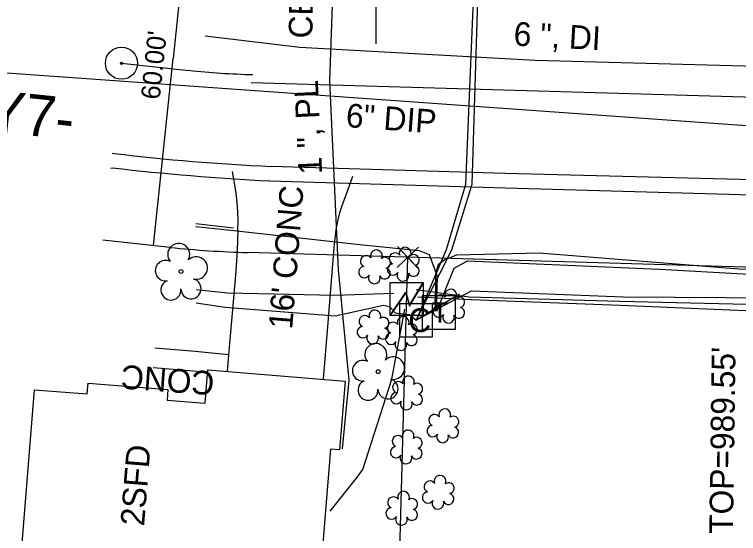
# Model space of a CAD drawing. Extents: x 1614611 to 1617571, y 898867 to 905462.
# Drawn here: x 1615688.4 to 1615810.5, y 904701.7 to 904789.2 of the extents above; entities that cross this region are included whole.
import ezdxf

# ---------------------------------------------------------------- set-up
doc = ezdxf.new("R2010")
doc.units = 0
for name, color, linetype in [('Exist Boundary Watershed Residential C 05', 7, 'Continuous'), ('Exist Building', 7, 'Continuous'), ('Exist Building Text', 7, 'Continuous'), ('Exist Horizontal Alignment Tick Label', 7, 'Continuous'), ('Exist Other Culture Area Outline', 7, 'Continuous'), ('Exist Other Culture Area Outline Text', 7, 'Continuous'), ('Exist Right of Way Width CELL', 7, 'Continuous'), ('Exist Roads EOP Other Text', 7, 'Continuous'), ('Exist Survey Centerline Point CELL', 7, 'Continuous'), ('Exist Utilities Gas UG Line SUE LOS B', 7, 'Continuous'), ('Exist Utilities Gas UG Line SUE LOS B Text', 7, 'Continuous'), ('Exist Utilities Sanitary Sewer Manhole Text', 7, 'Continuous'), ('Exist Utilities Sanitary Sewer UG Line', 7, 'Continuous'), ('Exist Utilities Sanitary Sewer UG Line Text', 7, 'Continuous'), ('Exist Utilities Telephone Pedestal CELL', 7, 'Continuous'), ('Exist Utilities Telephone UG FO SUE LOS B', 7, 'Continuous'), ('Exist Utilities TV Pedestal CELL', 7, 'Continuous'), ('Exist Utilities TV UG Cable SUE LOS B', 7, 'Continuous'), ('Exist Utilities Water UG Line SUE LOS B', 7, 'Continuous'), ('Exist Utilities Water UG Line SUE LOS B Text', 7, 'Continuous'), ('Exist Vegetation Shrub CELL', 7, 'Continuous'), ('Exist Vegetation Tree CELL', 7, 'Continuous'), ('Prop Drainage Structure Catch Basin Adjust Label', 7, 'Continuous'), ('Prop Drainage Structure Catch Basin Grate 840 03E Label', 7, 'Continuous'), ('Prop Drainage Structure Pipe Alternate 30in Label', 7, 'Continuous'), ('Prop Drainage Structure Tops and Inverts LABEL', 7, 'Continuous'), ('Prop Earthen Structure Head Ditch Label', 7, 'Continuous'), ('Prop Easement Permanent Drainage', 7, 'Continuous'), ('Prop Erosion Rip Rap Class B Label', 7, 'Continuous'), ('Raster_Level_2', 7, 'Continuous'), ('Scratch_Level_1', 7, 'Continuous'), ('Scratch_Level_9', 7, 'Continuous')]:
    doc.layers.add(name, color=color, linetype=linetype)

# ---------------------------------------------------------------- blocks, each defined once
blk = doc.blocks.new('EXIST SURVEY CENTERLINE POINT')
at = {"layer": 'Exist Survey Centerline Point CELL'}
for radius in [0.0542, 0.00375]:
    blk.add_circle((0, 0), radius, dxfattribs=at)
blk = doc.blocks.new('EXIST UTILITIES POWER TRANSFORMER')
at = {"layer": 'Prop Erosion Rip Rap Class B Label'}
blk.add_line((0, 0), (0, 0), dxfattribs=at)
blk.add_lwpolyline([(-0.0569, 0.0522), (0.0542, 0.0522), (0.0542, -0.0588), (-0.0569, -0.0588)], close=True, dxfattribs=at)
for points in [[(-0.0569, -0.0588), (-0.004, 0.0201), (0.0086, -0.0241), (0.0542, 0.0522)], [(-0.0555, -0.0588), (-0.004, 0.0159), (0.0077, -0.0278), (0.0542, 0.0491)]]:
    blk.add_lwpolyline(points, dxfattribs=at)

msp = doc.modelspace()

# ---------------------------------------------------------------- linework, layer by layer
at = {"layer": 'Exist Boundary Watershed Residential C 05'}
msp.add_line((1615704.61, 904763.28), (1615704.89, 904763.31), dxfattribs=at)
msp.add_lwpolyline([(1615731.4, 904761.11), (1615771.16, 904759.95), (1615812.74, 904758.75), (1615851.96, 904757.66), (1615856.86, 904757.44), (1615859.82, 904757.43), (1615863.93, 904757.15), (1615886.27, 904756.58), (1615927.26, 904755.39), (1615961.4, 904754.36)], dxfattribs=at)
msp.add_ellipse((1615754.61, 905198.71), major_axis=(-178.52, -400.23), ratio=0.999572, start_param=0.30597, end_param=0.366717, dxfattribs=at)
at = {"layer": 'Exist Building'}
msp.add_lwpolyline([(1615706.89, 904687.4), (1615688.76, 904688.88), (1615691.77, 904725.93), (1615700.62, 904725.21), (1615700.77, 904727.03), (1615714.25, 904725.94), (1615714.11, 904724.19), (1615720.51, 904723.67), (1615720.96, 904729.27), (1615744.14, 904727.39), (1615743.2, 904715.8), (1615741.66, 904715.92), (1615739.13, 904684.78), (1615723.6, 904686.05)], dxfattribs=at)
at = {"layer": 'Exist Other Culture Area Outline'}
for points in [[(1615724.47, 904731.8), (1615718.85, 904732.35), (1615712.05, 904732.96)], [(1615720.93, 904728.81), (1615718.54, 904729.04), (1615711.76, 904729.64)]]:
    msp.add_lwpolyline(points, dxfattribs=at)
at = {"layer": 'Exist Right of Way Width CELL'}
for p in [(1615718.09, 904809.89), (1615711.81, 904750.22)]:
    msp.add_line(p, (1615715.13, 904781.77), dxfattribs=at)
at = {"layer": 'Exist Utilities Gas UG Line SUE LOS B'}
msp.add_lwpolyline([(1615743.68, 904715.95), (1615744.82, 904727.54), (1615743.01, 904746.15), (1615741.52, 904778.01), (1615742.25, 904798.83)], dxfattribs=at)
at = {"layer": 'Exist Utilities Sanitary Sewer UG Line'}
msp.add_line((1615814.22, 904770.21), (1615678.11, 904779.9), dxfattribs=at)
at = {"layer": 'Exist Utilities Telephone Pedestal CELL'}
msp.add_line((1615759.85, 904738.96), (1615759.85, 904738.96), dxfattribs=at)
msp.add_lwpolyline([(1615757.13, 904736.13), (1615762.72, 904736.13), (1615762.72, 904741.73), (1615757.13, 904741.73), (1615757.13, 904736.13)], dxfattribs=at)
at = {"layer": 'Exist Utilities Telephone UG FO SUE LOS B'}
for points in [[(1615756.08, 904737.65), (1615762.13, 904749.49), (1615765.53, 904760.57), (1615766.49, 904791.57), (1615767.23, 904794.63), (1615768.05, 904800.13), (1615770.49, 904800.93), (1615781.57, 904806.62), (1615792.33, 904817.44), (1615798.11, 904831.7), (1615801.27, 904847.72), (1615801.63, 904861.28), (1615801.63, 904882.21), (1615801.18, 904894.42), (1615801.09, 904899.16), (1615800.7, 904916.86), (1615799.55, 904933.95), (1615797.63, 904947.66), (1615794.51, 904966.28), (1615790.38, 904995.24), (1615789.97, 904997.74)], [(1615722.91, 904822.48), (1615734.52, 904821.72), (1615754.92, 904818.25), (1615763.73, 904802.04), (1615765.19, 904794.91), (1615765.69, 904791.72), (1615764.45, 904760.51), (1615761.15, 904749.5), (1615756.08, 904737.65)], [(1615718.95, 904753.96), (1615725.28, 904753.19)], [(1615718.93, 904753.42), (1615725.35, 904752.75), (1615747.1, 904750.35), (1615756.59, 904749.41), (1615758.29, 904748.71), (1615759.67, 904745.06), (1615759.5, 904739.17)], [(1616105.61, 904520.44), (1616089.41, 904571.33), (1616075.56, 904618.34), (1616065.14, 904654.86), (1616058.98, 904690.89), (1616058.73, 904702.96), (1616058.13, 904704.65), (1616053.77, 904709.72), (1616034.83, 904719.58), (1615987.91, 904736.85), (1615961, 904742.58), (1615937.6, 904746.04), (1615910.01, 904743.11), (1615897.44, 904742.07), (1615877.15, 904742.98), (1615846.81, 904745.02), (1615810.52, 904746.22), (1615776.87, 904748.95), (1615762.91, 904748.58), (1615760.94, 904747.82), (1615759.81, 904746.98), (1615759.35, 904745.38), (1615759.33, 904739.19)], [(1615759.58, 904739.16), (1615762.51, 904746.43), (1615764.76, 904747.66), (1615797.11, 904746.27), (1615825.37, 904744.7), (1615846.62, 904744.02), (1615877.3, 904742.53), (1615897.37, 904741.83), (1615909.11, 904740.44)]]:
    msp.add_lwpolyline(points, dxfattribs=at)
at = {"layer": 'Exist Utilities TV Pedestal CELL'}
msp.add_line((1615756.08, 904737.65), (1615756.08, 904737.65), dxfattribs=at)
msp.add_lwpolyline([(1615753.31, 904734.87), (1615758.86, 904734.87), (1615758.86, 904740.42), (1615753.31, 904740.42), (1615753.31, 904734.87)], dxfattribs=at)
at = {"layer": 'Exist Utilities TV UG Cable SUE LOS B'}
for points in [[(1615763.42, 904742.01), (1615756.08, 904737.65), (1615765.43, 904742.62), (1615791.02, 904741.56), (1615825.64, 904741.34), (1615846.23, 904740.88), (1615877.21, 904742.17), (1615897.32, 904741.38), (1615903.22, 904740.06), (1615906.69, 904736.71), (1615907.81, 904736.48), (1615910.73, 904734.8), (1615959.2, 904735.84), (1615965.27, 904734.52)], [(1615719.03, 904740.56), (1615723.88, 904739.82), (1615742.43, 904738.39), (1615750.6, 904740.18), (1615751.62, 904739.95), (1615752.59, 904738.9), (1615754.92, 904738.59), (1615756.08, 904737.65)]]:
    msp.add_lwpolyline(points, dxfattribs=at)
at = {"layer": 'Exist Utilities Water UG Line SUE LOS B'}
msp.add_line((1615749.32, 904803.96), (1615749.32, 904784.2), dxfattribs=at)
msp.add_lwpolyline([(1615720.53, 904785.58), (1615736.47, 904783.64), (1615776.15, 904781.48), (1615823.86, 904780.2), (1615853.24, 904779.06), (1615883.46, 904778.57), (1615934.32, 904776.69), (1615979.52, 904772.95), (1616015.78, 904770.32), (1616029.93, 904768.85)], dxfattribs=at)
at = {"layer": 'Exist Vegetation Shrub CELL'}
for p, q in [((1615754.02, 904746.9), (1615754.02, 904746.9)), ((1615749.16, 904746.45), (1615749.16, 904746.45)), ((1615761.69, 904739.83), (1615761.69, 904739.83)), ((1615748.91, 904736.33), (1615748.91, 904736.33)), ((1615753.69, 904735.23), (1615753.69, 904735.23)), ((1615754.58, 904725.21), (1615754.58, 904725.21)), ((1615760.69, 904719.67), (1615760.69, 904719.67)), ((1615754.52, 904716.11), (1615754.52, 904716.11)), ((1615759.9, 904708.46), (1615759.9, 904708.46)), ((1615753.75, 904705.78), (1615753.75, 904705.78))]:
    msp.add_line(p, q, dxfattribs=at)
for centre, radius, start, end in [((1615749.39, 904748.49), 0.99, 334.8391, 200.4717), ((1615752.54, 904748.03), 0.968, 35.8908, 245.4216), ((1615754.25, 904748.94), 0.99, 334.8391, 200.4717), ((1615747.68, 904747.58), 0.968, 35.8908, 245.4216), ((1615750.84, 904747.32), 0.929, 284.4567, 126.0861), ((1615755.69, 904747.77), 0.929, 284.4567, 126.0861), ((1615747.36, 904745.75), 0.955, 95.1099, 327.9534), ((1615752.22, 904746.19), 0.955, 95.1099, 327.9534), ((1615755.66, 904745.97), 0.937, 204.9913, 73.4601), ((1615750.8, 904745.52), 0.937, 204.9913, 73.4601), ((1615753.89, 904745.21), 0.984, 151.2797, 21.387), ((1615749.04, 904744.77), 0.984, 151.2797, 21.387), ((1615761.92, 904741.87), 0.99, 334.8391, 200.4717), ((1615760.21, 904740.96), 0.968, 35.8908, 245.4216), ((1615763.36, 904740.7), 0.929, 284.4567, 126.0861), ((1615749.14, 904738.37), 0.99, 334.8391, 200.4717), ((1615759.89, 904739.13), 0.955, 95.1099, 327.9534), ((1615763.33, 904738.9), 0.937, 204.9913, 73.4601), ((1615747.43, 904737.45), 0.968, 35.8908, 245.4216), ((1615750.58, 904737.2), 0.929, 284.4567, 126.0861), ((1615753.92, 904737.27), 0.99, 334.8391, 200.4717), ((1615761.56, 904738.15), 0.984, 151.2797, 21.387), ((1615752.21, 904736.35), 0.968, 35.8908, 245.4216), ((1615755.36, 904736.1), 0.929, 284.4567, 126.0861), ((1615747.11, 904735.62), 0.955, 95.1099, 327.9534), ((1615750.55, 904735.4), 0.937, 204.9913, 73.4601), ((1615748.78, 904734.64), 0.984, 151.2797, 21.387), ((1615751.89, 904734.52), 0.955, 95.1099, 327.9534), ((1615755.33, 904734.3), 0.937, 204.9913, 73.4601), ((1615753.56, 904733.54), 0.984, 151.2797, 21.387), ((1615754.81, 904727.25), 0.99, 334.8391, 200.4717), ((1615753.1, 904726.33), 0.968, 35.8908, 245.4216), ((1615756.25, 904726.08), 0.929, 284.4567, 126.0861), ((1615752.78, 904724.5), 0.955, 95.1099, 327.9534), ((1615756.22, 904724.28), 0.937, 204.9913, 73.4601), ((1615754.45, 904723.52), 0.984, 151.2797, 21.387), ((1615760.92, 904721.71), 0.99, 334.8391, 200.4717), ((1615759.21, 904720.8), 0.968, 35.8908, 245.4216), ((1615762.37, 904720.54), 0.929, 284.4567, 126.0861), ((1615758.89, 904718.97), 0.955, 95.1099, 327.9534), ((1615762.33, 904718.74), 0.937, 204.9913, 73.4601), ((1615754.75, 904718.15), 0.99, 334.8391, 200.4717), ((1615760.57, 904717.99), 0.984, 151.2797, 21.387), ((1615753.04, 904717.24), 0.968, 35.8908, 245.4216), ((1615756.19, 904716.98), 0.929, 284.4567, 126.0861), ((1615752.72, 904715.4), 0.955, 95.1099, 327.9534), ((1615756.16, 904715.18), 0.937, 204.9913, 73.4601), ((1615754.39, 904714.43), 0.984, 151.2797, 21.387), ((1615760.13, 904710.5), 0.99, 334.8391, 200.4717), ((1615758.42, 904709.59), 0.968, 35.8908, 245.4216), ((1615761.57, 904709.33), 0.929, 284.4567, 126.0861), ((1615753.98, 904707.82), 0.99, 334.8391, 200.4717), ((1615758.1, 904707.76), 0.955, 95.1099, 327.9534), ((1615752.27, 904706.91), 0.968, 35.8908, 245.4216), ((1615755.42, 904706.65), 0.929, 284.4567, 126.0861), ((1615761.54, 904707.53), 0.937, 204.9913, 73.4601), ((1615759.77, 904706.78), 0.984, 151.2797, 21.387), ((1615751.95, 904705.08), 0.955, 95.1099, 327.9534), ((1615755.39, 904704.85), 0.937, 204.9913, 73.4601), ((1615753.62, 904704.1), 0.984, 151.2797, 21.387)]:
    msp.add_arc(centre, radius, start, end, dxfattribs=at)
at = {"layer": 'Exist Vegetation Tree CELL'}
for p, q in [((1615716.46, 904745.85), (1615716.46, 904745.85)), ((1615749.69, 904728.97), (1615749.69, 904728.97))]:
    msp.add_line(p, q, dxfattribs=at)
for centre in [(1615716.46, 904745.85), (1615749.69, 904728.97)]:
    msp.add_circle(centre, 0.326, dxfattribs=at)
for centre, radius, start, end in [((1615716.07, 904748.72), 1.86, 330.1651, 219.7134), ((1615713.85, 904746), 1.73, 62.6636, 279.3457), ((1615719.01, 904746.44), 1.9, 257.1011, 134.1999), ((1615714.75, 904742.73), 1.69, 111.5671, 6.231), ((1615718.13, 904742.95), 1.7, 181.2822, 74.56), ((1615749.3, 904731.85), 1.86, 330.1651, 219.7134), ((1615747.08, 904729.13), 1.73, 62.6636, 279.3457), ((1615752.24, 904729.56), 1.9, 257.1011, 134.1999), ((1615747.98, 904725.85), 1.69, 111.5671, 6.231), ((1615751.36, 904726.07), 1.7, 181.2822, 74.56)]:
    msp.add_arc(centre, radius, start, end, dxfattribs=at)
at = {"layer": 'Prop Drainage Structure Catch Basin Grate 840 03E Label'}
for points in [[(1615756.11, 904742.83), (1615765.06, 904741.57), (1615790.41, 904740.85), (1615828.69, 904739.93), (1615863.88, 904738.09), (1615901.82, 904737.62), (1615925.67, 904738.25), (1615945.39, 904737.36), (1615965.13, 904735.32)], [(1615752.36, 904742.16), (1615742.41, 904741.8), (1615724.31, 904742.18), (1615719.02, 904742.77)], [(1615756.41, 904741.58), (1615765.37, 904741.16), (1615790.5, 904740.2), (1615826.21, 904738.64), (1615859.68, 904726.69), (1615890.22, 904717.59), (1615895.74, 904714.91), (1615897.49, 904710.91), (1615897.73, 904703.3)], [(1615741.63, 904705.48), (1615746.03, 904711), (1615747.11, 904712.51), (1615752.01, 904727.71), (1615754.22, 904739.51)]]:
    msp.add_lwpolyline(points, dxfattribs=at)
at = {"layer": 'Prop Drainage Structure Pipe Alternate 30in Label'}
msp.add_line((1615750.83, 904609.34), (1615754.7, 904748.26), dxfattribs=at)
at = {"layer": 'Prop Drainage Structure Tops and Inverts LABEL'}
msp.add_line((1615754.7, 904748.26), (1615754.7, 904748.26), dxfattribs=at)
msp.add_lwpolyline([(1615752.98, 904750.07), (1615756.41, 904746.44), (1615754.7, 904748.26), (1615756.51, 904749.97), (1615752.88, 904746.54)], dxfattribs=at)
at = {"layer": 'Prop Earthen Structure Head Ditch Label'}
for p, q in [((1615714.64, 904749.92), (1615703.27, 904751.11)), ((1615985.65, 904741.54), (1615727.71, 904749.04))]:
    msp.add_line(p, q, dxfattribs=at)
msp.add_arc((1615732.75, 904922.21), 173.24, 264, 268.3333, dxfattribs=at)
at = {"layer": 'Raster_Level_2'}
for p, q in [((1615706.41, 904780.95), (1615717.78, 904779.75)), ((1615728.26, 904777.73), (1616017.66, 904769.31))]:
    msp.add_line(p, q, dxfattribs=at)
msp.add_arc((1615732.75, 904922.21), 143.24, 264, 268.3333, dxfattribs=at)
at = {"layer": 'Scratch_Level_1'}
for points in [[(1615726.04, 904752.83), (1615726.09, 904754.39), (1615726.05, 904755.95), (1615725.94, 904757.5), (1615725.75, 904759.05), (1615725.69, 904759.45), (1615725.15, 904762.71)], [(1615743.55, 904756.78), (1615744.56, 904759.56), (1615745.43, 904761.91)], [(1615740.45, 904727.69), (1615741.33, 904737.93), (1615742.3, 904749.92), (1615742.42, 904751.4), (1615742.62, 904752.88), (1615742.9, 904754.35), (1615743.26, 904755.79), (1615743.55, 904756.78)], [(1615726.04, 904752.83), (1615725.9, 904749.41), (1615725.68, 904745.99), (1615725.63, 904745.26), (1615724.82, 904735.63), (1615724.47, 904731.8), (1615724.22, 904729.01)]]:
    msp.add_lwpolyline(points, dxfattribs=at)
at = {"layer": 'Scratch_Level_9'}
msp.add_line((1615704.87, 904765.8), (1615705.19, 904765.74), dxfattribs=at)
msp.add_lwpolyline([(1615731.61, 904763.58), (1615771.17, 904762.4), (1615812.82, 904761.35), (1615852.09, 904760.07), (1615886.46, 904759.14), (1615927.44, 904758.01), (1615961.45, 904756.95)], dxfattribs=at)
msp.add_ellipse((1615746.6, 905121.44), major_axis=(339.64, -119.71), ratio=0.994121, start_param=4.934106, end_param=5.007751, dxfattribs=at)

# ---------------------------------------------------------------- block references
at = {"layer": 'Exist Horizontal Alignment Tick Label', "xscale": 50, "yscale": 50, "rotation": 1.7967031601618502e-12}
msp.add_blockref('EXIST SURVEY CENTERLINE POINT', (1615706.41, 904780.95), dxfattribs=at)
at = {"layer": 'Prop Erosion Rip Rap Class B Label', "xscale": 50, "yscale": 50}
msp.add_blockref('EXIST UTILITIES POWER TRANSFORMER', (1615754.57, 904741.39), dxfattribs=at)

# ---------------------------------------------------------------- texts
at = {"layer": 'Exist Building Text'}
msp.add_text('2SFD', height=4, rotation=85.3525, dxfattribs=at).set_placement((1615710.22, 904702.87))
at = {"layer": 'Exist Other Culture Area Outline Text'}
msp.add_text('CONC', height=4, rotation=175.8382, dxfattribs=at).set_placement((1615722.21, 904728.98))
at = {"layer": 'Exist Right of Way Width CELL'}
msp.add_text("60.00'", height=3.2, rotation=84, dxfattribs=at).set_placement((1615712.86, 904774.73))
at = {"layer": 'Exist Roads EOP Other Text'}
msp.add_text("16' CONC", height=4, rotation=85.381, dxfattribs=at).set_placement((1615735.19, 904736.04))
at = {"layer": 'Exist Utilities Gas UG Line SUE LOS B Text'}
msp.add_text('1 ", PL', height=4, rotation=92.6763, dxfattribs=at).set_placement((1615740.26, 904762.3))
at = {"layer": 'Exist Utilities Sanitary Sewer Manhole Text'}
msp.add_text("TOP=989.55'", height=4, rotation=89.2167, dxfattribs=at).set_placement((1615809.53, 904701.62))
at = {"layer": 'Exist Utilities Sanitary Sewer UG Line Text'}
msp.add_text('6" DIP', height=4, rotation=355.9297, dxfattribs=at).set_placement((1615744.16, 904770.2))
at = {"layer": 'Exist Utilities Telephone Pedestal CELL'}
msp.add_text('T', height=3.42, dxfattribs=at).set_placement((1615758.72, 904737.24))
at = {"layer": 'Exist Utilities TV Pedestal CELL'}
msp.add_text('C', height=4, dxfattribs=at).set_placement((1615754.77, 904735.65))
at = {"layer": 'Exist Utilities Water UG Line SUE LOS B Text'}
msp.add_text('6 ", DI', height=4, rotation=356.8773, dxfattribs=at).set_placement((1615772.46, 904783.94))
at = {"layer": 'Prop Drainage Structure Catch Basin Adjust Label'}
msp.add_text('-EY7-', height=7, rotation=354, dxfattribs=at).set_placement((1615674.3, 904770.53))
at = {"layer": 'Prop Easement Permanent Drainage'}
msp.add_text('CB', height=4, rotation=89.2167, dxfattribs=at).set_placement((1615738.6, 904785.11))

doc.saveas('drawing.dxf')
